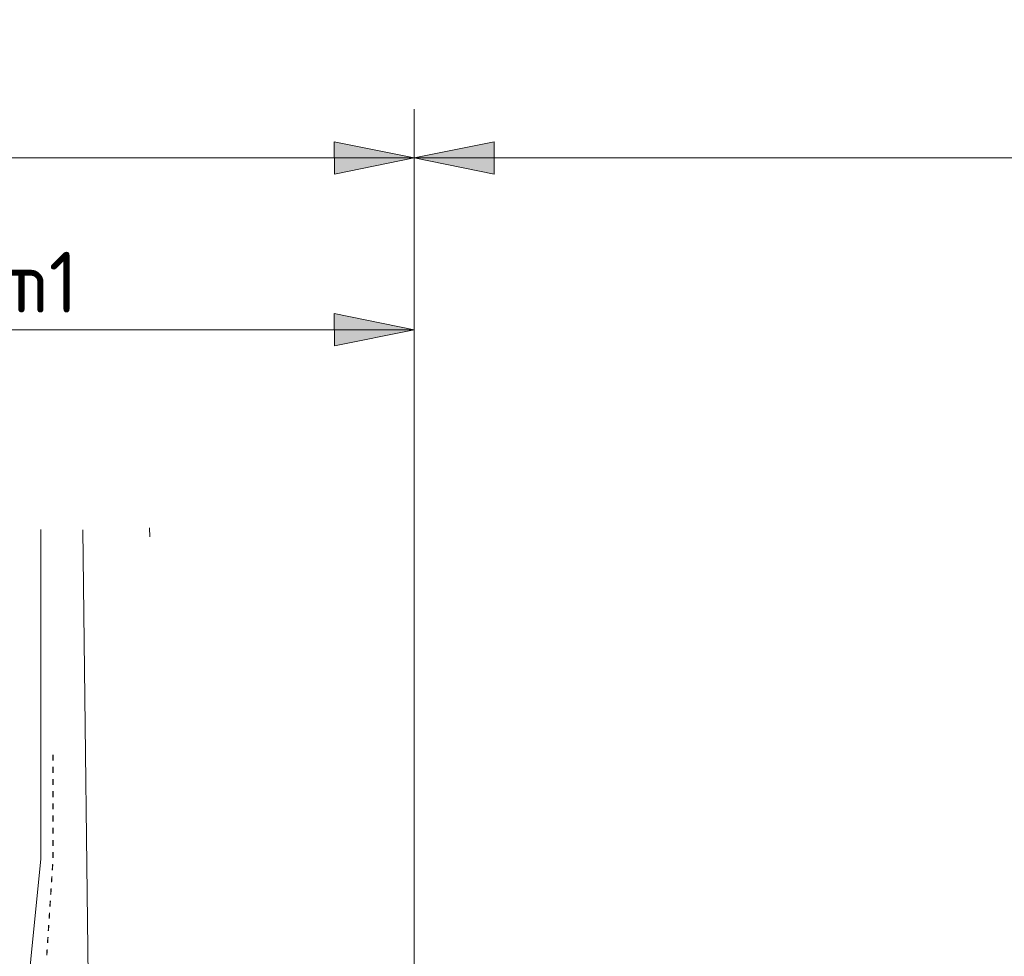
# Model space of a CAD drawing. Header units: metres. Extents: x -699 to 2316, y -1199 to 781.
# Tile 589 of 593: x 1278 to 1359, y 363 to 440. Entities that reach past the tile are written whole.
import ezdxf

# ---------------------------------------------------------------- set-up
doc = ezdxf.new("R2010")
doc.units = ezdxf.units.M
doc.header["$PDMODE"] = 1
for name, color, linetype, lineweight in [('B-WA-VH-VERHARDING-G', 252, 'Continuous', 18), ('B-WA-VW-MARKERING-G', 7, 'Continuous', 18), ('og-bs-gbkn-overig', 9, 'Continuous', 5), ('X-XX-AL-M', 7, 'Continuous', 18)]:
    doc.layers.add(name, color=color, linetype=linetype, lineweight=lineweight)
doc.styles.add('NLCS-ISO Standaard', font='NLCS-ISO.ttf')
doc.dimstyles.new('NLCS-M2000-T25-Pijl-A', dxfattribs={"dimtxt": 5, "dimasz": 3.75, "dimexe": 4, "dimexo": 4, "dimgap": 1.4, "dimtad": 1, "dimlfac": -1, "dimzin": 0, "dimdsep": 46, "dimtxsty": 'NLCS-ISO Standaard', "dimblk": 'Pijl', "dimblk1": 'Pijl', "dimblk2": 'Pijl', "dimcen": 2.5, "dimdle": 2, "dimclrd": 256, "dimclre": 256, "dimclrt": 256, "dimadec": 0, "dimazin": 0, "dimtfac": 1, "dimtofl": 0, "dimtmove": 0, "dimatfit": 3, "dimldrblk": 'Pijl', "dimfxl": 1, "dimtolj": 1, "dimtzin": 0, "dimlwd": 18, "dimlwe": 18, "dimarcsym": 0})

# ---------------------------------------------------------------- blocks, each defined once
blk = doc.blocks.new('Pijl')
h = blk.add_hatch(color=256)
h.paths.add_polyline_path([(2.220446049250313e-16, 0), (-1.75, 0.352142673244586), (-1.749922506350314, 1.310063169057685e-14)])
h.paths.add_polyline_path([(-1.749922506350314, 1.310063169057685e-14), (-1.749845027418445, -0.3520757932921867), (0, 0)])
for p, q in [((0, 0), (-1.75, 0.352142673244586)), ((-1.75, 0.352142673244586), (-1.749845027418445, -0.3520757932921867)), ((-1.901878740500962, 1.4210854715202e-14), (0, 0)), ((0, 0), (-1.749845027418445, -0.3520757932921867))]:
    blk.add_line(p, q)
blk = doc.blocks.new('*D95')
at = {"layer": 'Defpoints', "color": 0, "transparency": 16777216}
for p in [(1310.765490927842, 414.4838651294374), (1230.7654909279, 358.9610069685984), (1310.765490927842, 338.9610069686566)]:
    blk.add_point(p, dxfattribs=at)
at = {"layer": 'X-XX-AL-M', "lineweight": 18, "transparency": 16777216}
for p, q in [((1230.7654909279, 362.9610069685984), (1230.7654909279, 418.4838651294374)), ((1310.765490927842, 342.9610069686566), (1310.765490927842, 418.4838651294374)), ((1234.5154909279, 414.4838651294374), (1307.015490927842, 414.4838651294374))]:
    blk.add_line(p, q, dxfattribs=at)
at = {"layer": 'X-XX-AL-M', "lineweight": 18, "transparency": 16777216, "xscale": 3.75, "yscale": 3.75, "zscale": 3.75, "rotation": 180}
blk.add_blockref('Pijl', (1230.7654909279, 414.4838651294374), dxfattribs=at)
at = {"layer": 'X-XX-AL-M', "lineweight": 18, "transparency": 16777216, "xscale": 3.75, "yscale": 3.75, "zscale": 3.75}
blk.add_blockref('Pijl', (1310.765490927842, 414.4838651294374), dxfattribs=at)
at = {"layer": 'X-XX-AL-M', "transparency": 16777216, "insert": (1270.765490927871, 418.3857590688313), "char_height": 5, "attachment_point": 5, "style": 'NLCS-ISO Standaard'}
blk.add_mtext('\\A1;80.00 m1', dxfattribs=at)
blk = doc.blocks.new('*D96')
at = {"layer": 'Defpoints', "color": 0, "transparency": 16777216}
for p in [(1610.765490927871, 428.5951325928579), (1610.765490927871, 358.9610069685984), (1310.765490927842, 338.9610069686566)]:
    blk.add_point(p, dxfattribs=at)
at = {"layer": 'X-XX-AL-M', "lineweight": 18, "transparency": 16777216}
for p, q in [((1310.765490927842, 342.9610069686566), (1310.765490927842, 432.5951325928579)), ((1610.765490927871, 362.9610069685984), (1610.765490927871, 432.5951325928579)), ((1314.515490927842, 428.5951325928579), (1607.015490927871, 428.5951325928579))]:
    blk.add_line(p, q, dxfattribs=at)
at = {"layer": 'X-XX-AL-M', "lineweight": 18, "transparency": 16777216, "xscale": 3.75, "yscale": 3.75, "zscale": 3.75, "rotation": 180}
blk.add_blockref('Pijl', (1310.765490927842, 428.5951325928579), dxfattribs=at)
at = {"layer": 'X-XX-AL-M', "lineweight": 18, "transparency": 16777216, "xscale": 3.75, "yscale": 3.75, "zscale": 3.75}
blk.add_blockref('Pijl', (1610.765490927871, 428.5951325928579), dxfattribs=at)
at = {"layer": 'X-XX-AL-M', "transparency": 16777216, "insert": (1460.765490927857, 432.4970265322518), "char_height": 5, "attachment_point": 5, "style": 'NLCS-ISO Standaard'}
blk.add_mtext('\\A1;300.00 m1', dxfattribs=at)
blk = doc.blocks.new('*D98')
at = {"layer": 'Defpoints', "color": 0, "transparency": 16777216}
for p in [(1010.7654909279, 428.5951325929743), (1010.7654909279, 358.9610069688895), (1310.765490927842, 338.9610069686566)]:
    blk.add_point(p, dxfattribs=at)
at = {"layer": 'X-XX-AL-M', "lineweight": 18, "transparency": 16777216}
for p, q in [((1010.7654909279, 362.9610069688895), (1010.7654909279, 432.5951325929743)), ((1310.765490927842, 342.9610069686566), (1310.765490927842, 432.5951325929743)), ((1307.015490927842, 428.5951325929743), (1014.5154909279, 428.5951325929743))]:
    blk.add_line(p, q, dxfattribs=at)
at = {"layer": 'X-XX-AL-M', "lineweight": 18, "transparency": 16777216, "xscale": 3.75, "yscale": 3.75, "zscale": 3.75, "rotation": 180}
blk.add_blockref('Pijl', (1010.7654909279, 428.5951325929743), dxfattribs=at)
at = {"layer": 'X-XX-AL-M', "lineweight": 18, "transparency": 16777216, "xscale": 3.75, "yscale": 3.75, "zscale": 3.75}
blk.add_blockref('Pijl', (1310.765490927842, 428.5951325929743), dxfattribs=at)
at = {"layer": 'X-XX-AL-M', "transparency": 16777216, "insert": (1160.765490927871, 432.4970265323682), "char_height": 5, "attachment_point": 5, "style": 'NLCS-ISO Standaard'}
blk.add_mtext('\\A1;300.00 m1', dxfattribs=at)

msp = doc.modelspace()

# ---------------------------------------------------------------- linework, layer by layer
at = {"layer": 'B-WA-VH-VERHARDING-G', "flags": 128}
msp.add_lwpolyline([(1274.396442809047, 314.1382745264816), (1280.083565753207, 371.0008511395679), (1280.075438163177, 398.0766043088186)], dxfattribs=at)
msp.add_lwpolyline([(1283.525097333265, 398.0359642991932), (1284.045611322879, 354.4434291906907), (1287.698659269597, 317.4350231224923, 0.3854950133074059), (1302.61640974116, 303.9084943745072), (1316.119556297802, 303.8997527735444)], format="xyb", dxfattribs=at)
at = {"layer": 'B-WA-VW-MARKERING-G', "color": 252}
for points in [[(1281.031142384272, 379.0740561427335), (1281.131142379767, 379.0740861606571), (1281.030992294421, 379.574056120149), (1281.130992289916, 379.5740861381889)], [(1281.031442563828, 378.0740561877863), (1281.131442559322, 378.074086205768), (1281.031292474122, 378.5740561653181), (1281.131292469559, 378.5740861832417)], [(1281.031742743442, 377.074056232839), (1281.131742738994, 377.074086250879), (1281.03159265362, 377.5740562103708), (1281.131592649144, 377.5740862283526)], [(1281.032042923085, 376.0740562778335), (1281.132042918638, 376.0740862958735), (1281.031892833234, 376.5740562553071), (1281.131892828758, 376.5740862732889)], [(1281.03234310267, 375.0740563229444), (1281.132343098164, 375.0740863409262), (1281.032193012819, 375.5740563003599), (1281.132193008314, 375.5740863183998)], [(1281.032643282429, 374.0740563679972), (1281.132643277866, 374.0740863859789), (1281.032493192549, 374.5740563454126), (1281.132493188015, 374.5740863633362)], [(1281.032943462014, 373.0740564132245), (1281.132943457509, 373.0740864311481), (1281.032793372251, 373.5740563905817), (1281.132793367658, 373.5740864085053)], [(1281.033243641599, 372.0740564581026), (1281.133243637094, 372.0740864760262), (1281.033093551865, 372.5740564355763), (1281.13309354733, 372.574086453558)], [(1281.0335438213, 371.0740565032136), (1281.133543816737, 371.0740865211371), (1281.033393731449, 371.574056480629), (1281.133393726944, 371.5740864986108)], [(1280.976649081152, 370.0791798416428), (1281.076437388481, 370.0726764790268), (1281.009165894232, 370.57812137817), (1281.108954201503, 370.5716180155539)], [(1280.911615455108, 369.0812967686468), (1281.011403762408, 369.0747934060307), (1280.944132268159, 369.5802383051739), (1281.043920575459, 369.5737349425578)], [(1280.846581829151, 368.0834136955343), (1280.946370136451, 368.0769103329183), (1280.879098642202, 368.5823552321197), (1280.978886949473, 368.5758518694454)], [(1280.781548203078, 367.0855306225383), (1280.881336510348, 367.0790272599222), (1280.814065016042, 367.584472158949), (1280.91385332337, 367.5779687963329)], [(1280.716514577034, 366.087647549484), (1280.816302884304, 366.081144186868), (1280.749031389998, 366.5865890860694), (1280.848819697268, 366.5800857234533)], [(1280.651480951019, 365.0897644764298), (1280.751269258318, 365.0832611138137), (1280.683997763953, 365.5887060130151), (1280.783786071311, 365.582202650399)], [(1280.586447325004, 364.0918814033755), (1280.686235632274, 364.0853780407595), (1280.618964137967, 364.5908229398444), (1280.718752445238, 364.5843195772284)], [(1280.521413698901, 363.093998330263), (1280.621202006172, 363.087494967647), (1280.553930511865, 363.592939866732), (1280.653718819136, 363.5864365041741)]]:
    msp.add_trace(points, dxfattribs=at)
at = {"layer": 'og-bs-gbkn-overig', "color": 41, "lineweight": 0}
msp.add_lwpolyline([(1289.023952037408, 398.2180663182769), (1289.049604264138, 397.4558376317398)], dxfattribs=at)

# ---------------------------------------------------------------- dimensions: what is measured, and where the dimension line sits
at = {"layer": 'X-XX-AL-M'}
for base, p2, picture, middle in [((1010.7654909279, 428.5951325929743), (1010.7654909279, 358.9610069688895), '*D98', (1160.765490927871, 432.4970265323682)), ((1610.765490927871, 428.5951325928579), (1610.765490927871, 358.9610069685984), '*D96', (1460.765490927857, 432.4970265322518))]:
    dim = msp.add_linear_dim(base=base, p1=(1310.765490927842, 338.9610069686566), p2=p2, text='<> m1', dimstyle='NLCS-M2000-T25-Pijl-A', dxfattribs=at)
    dim.commit()
    dim.dimension.update_dxf_attribs({"geometry": picture, "text_midpoint": middle})
dim = msp.add_linear_dim(base=(1310.765490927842, 414.4838651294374), p1=(1230.7654909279, 358.9610069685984), p2=(1310.765490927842, 338.9610069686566), text='<> m1', dimstyle='NLCS-M2000-T25-Pijl-A', dxfattribs=at)
dim.commit()
dim.dimension.update_dxf_attribs({"geometry": '*D95', "text_midpoint": (1270.765490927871, 414.4838651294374), "dimtype": 160})

doc.saveas('drawing.dxf')
